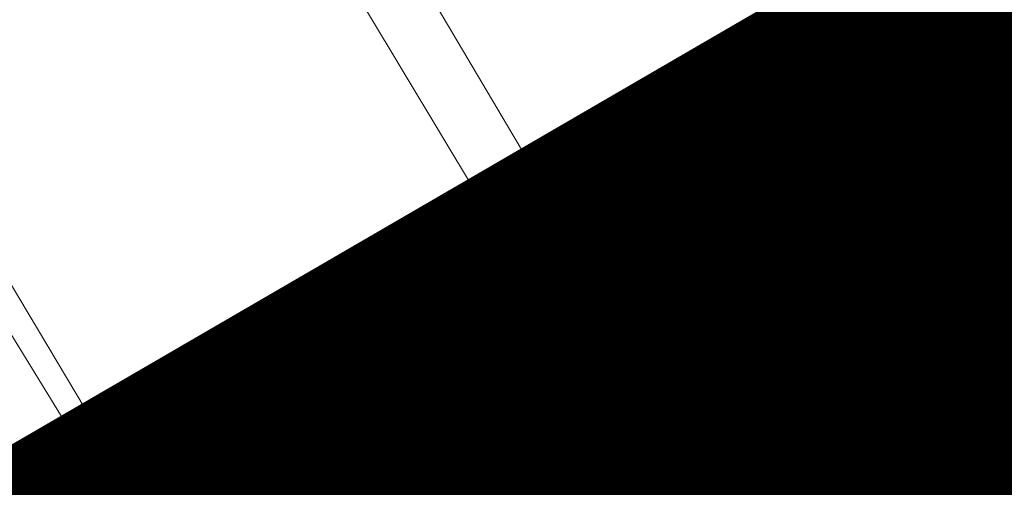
# Model space of a CAD drawing. Header units: metres. Extents: x 163628 to 167855, y 402678 to 405435.
# Tile 411 of 656: x 167381.382 to 167383.059, y 404853.671 to 404854.467. Entities that reach past the tile are written whole.
import ezdxf

# ---------------------------------------------------------------- set-up
doc = ezdxf.new("R2010")
doc.units = ezdxf.units.M
doc.layers.get('0').update_dxf_attribs({"lineweight": 25})
for name, color, linetype, lineweight in [('X-CA190022.004-UO-BGT_Ondergrond$0$GE_316_WGDFietspad_Vlak_GEM', 253, 'Continuous', 9), ('X-CA190022.004-UO-BGT_Ondergrond$0$GE_317_WGDVoetpad_Vlak_GEM', 253, 'Continuous', 9), ('X-CA190022.004-UO-BGT_Ondergrond$0$GE_367_OWGBerm_groenvoorziening_grasenk_GEM', 253, 'Continuous', 9), ('X-CA190022.004-UO-DTM inmeting$0$B-WE-VH-VERHARDING_ASFALT-G', 246, 'Continuous', 0), ('X-CA190022.004-UO-DTM inmeting$0$B-WE-VH-VERHARDING_KLINKERS-G', 246, 'Continuous', 0)]:
    doc.layers.add(name, color=color, linetype=linetype, lineweight=lineweight)
doc.layers.add('X-CA190022.004-UO-DTM inmeting$0$X-XX-AL-MEETPUNT-S', color=246, linetype='Continuous', lineweight=0, plot=False)
doc.layers.add('X-CA190022.004-UO-KL_Wenstracé_v0.3$0$N-WE-KL-TRACE_WENSTRACE-G 1.0m', color=74, linetype='Continuous', lineweight=35, transparency=0.6)

# ---------------------------------------------------------------- blocks, each defined once
blk = doc.blocks.new('X-CA190022.004-UO-DTM inmeting$0$punt')
at = {"color": 0, "lineweight": -2}
blk.add_line((0, 0), (0, 0), dxfattribs=at)

msp = doc.modelspace()

# ---------------------------------------------------------------- linework, layer by layer
at = {"layer": 'X-CA190022.004-UO-BGT_Ondergrond$0$GE_316_WGDFietspad_Vlak_GEM', "flags": 128}
msp.add_lwpolyline([(167368.981, 404846.466), (167381.557, 404853.698), (167382.306, 404854.129), (167386.437, 404856.505), (167387.316, 404857.01), (167388.203, 404857.52), (167398.04, 404863.177)], dxfattribs=at)
at = {"layer": 'X-CA190022.004-UO-BGT_Ondergrond$0$GE_317_WGDVoetpad_Vlak_GEM', "flags": 128}
msp.add_lwpolyline([(167381.541, 404855.42), (167382.306, 404854.129), (167381.557, 404853.698), (167380.788, 404854.987), (167381.541, 404855.42)], dxfattribs=at)
at = {"layer": 'X-CA190022.004-UO-BGT_Ondergrond$0$GE_367_OWGBerm_groenvoorziening_grasenk_GEM', "flags": 128}
for points in [[(167386.437, 404856.505), (167382.306, 404854.129), (167381.541, 404855.42), (167382.913, 404856.207), (167385.635, 404857.979), (167386.437, 404856.505)], [(167381.557, 404853.698), (167368.981, 404846.466), (167368.252, 404847.792), (167380.788, 404854.987), (167381.557, 404853.698)]]:
    msp.add_lwpolyline(points, dxfattribs=at)
at = {"layer": 'X-CA190022.004-UO-DTM inmeting$0$B-WE-VH-VERHARDING_ASFALT-G'}
msp.add_polyline3d([(167413.376, 404870.576, 9.069), (167409.294, 404868.793, 9.051), (167402.946, 404865.807, 9.04), (167397.19, 404862.576, 9.045), (167392.231, 404859.773, 9.029), (167387.419, 404856.919, 9.034), (167386.497, 404856.528, 9.036), (167382.221, 404854.07, 9.037), (167381.527, 404853.671, 9.03), (167374.765, 404849.697, 9.029), (167368.935, 404846.429, 9.02)], dxfattribs=at)
at = {"layer": 'X-CA190022.004-UO-DTM inmeting$0$B-WE-VH-VERHARDING_KLINKERS-G'}
for points in [[(167382.221, 404854.07, 9.037), (167381.5405, 404855.2015, 9.081)], [(167381.527, 404853.671, 9.03), (167380.8328, 404854.8018, 9.0812)]]:
    msp.add_polyline3d(points, dxfattribs=at)
at = {"layer": 'X-CA190022.004-UO-KL_Wenstracé_v0.3$0$N-WE-KL-TRACE_WENSTRACE-G 1.0m', "ltscale": 0.2, "const_width": 1, "flags": 128}
msp.add_lwpolyline([(167369.6499, 404846.3646), (167373.1095, 404848.3725), (167377.4339, 404850.8823), (167381.7583, 404853.3922), (167386.0827, 404855.902), (167387.3651, 404856.6463), (167390.3606, 404858.3849)], dxfattribs=at)

# ---------------------------------------------------------------- block references
at = {"layer": 'X-CA190022.004-UO-DTM inmeting$0$X-XX-AL-MEETPUNT-S', "linetype": 'ByBlock', "lineweight": -2}
msp.add_blockref('X-CA190022.004-UO-DTM inmeting$0$punt', (167382.221, 404854.07, 9.037), dxfattribs=at)

doc.saveas('drawing.dxf')
